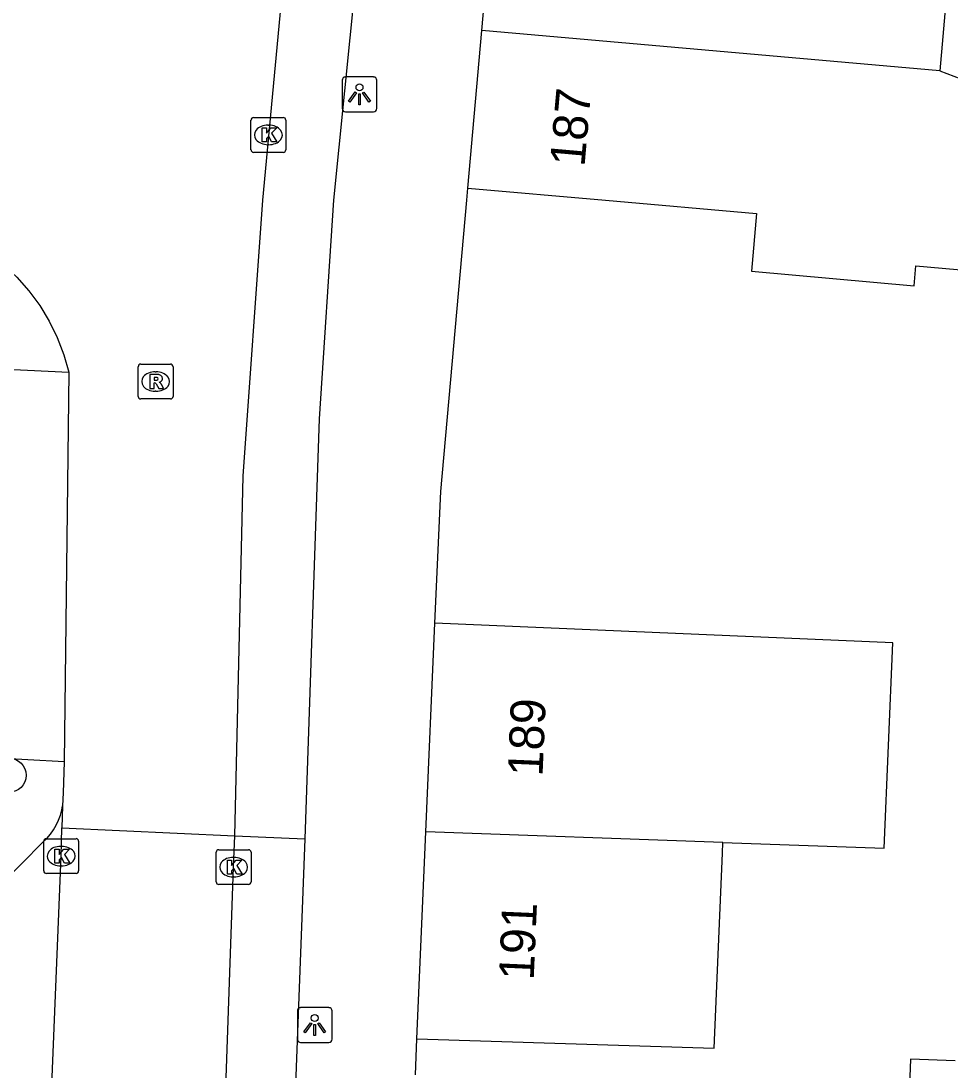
# Model space of a CAD drawing. Extents: x 161253 to 161848, y 384872 to 385383.
# Drawn here: x 161649.49 to 161676.2, y 384974.99 to 385005.15 of the extents above; entities that cross this region are included whole.
import ezdxf

# ---------------------------------------------------------------- set-up
doc = ezdxf.new("R2010")
doc.units = 0
for name, color, linetype in [('IMGEO_Boom', 7, 'Continuous'), ('IMGEO_Kolk', 7, 'Continuous'), ('IMGEO_Lichtpunt', 7, 'Continuous'), ('IMGEO_Pand', 7, 'Continuous'), ('IMGEO_Pand_nummerreeks', 7, 'Continuous'), ('IMGEO_Parkeervlak_open', 7, 'Continuous'), ('IMGEO_Rijbaan_lokaal_open', 7, 'Continuous'), ('IMGEO_Rioolput', 7, 'Continuous'), ('IMGEO_Voetpad_open', 7, 'Continuous')]:
    doc.layers.add(name, color=color, linetype=linetype)

msp = doc.modelspace()

# ---------------------------------------------------------------- linework, layer by layer
at = {"layer": 'IMGEO_Boom'}
msp.add_circle((161649.152, 384983.483), 0.489, dxfattribs=at)
at = {"layer": 'IMGEO_Kolk'}
for p, q in [((161656.097, 385001.448), (161656.097, 385002.3)), ((161656.172, 385002.374), (161657.024, 385002.374)), ((161657.098, 385002.3), (161657.098, 385001.448)), ((161656.585, 385002.154), (161656.61, 385002.154)), ((161656.608, 385001.594), (161656.583, 385001.594)), ((161657.024, 385001.374), (161656.172, 385001.374)), ((161650.146, 384980.737), (161650.146, 384981.589)), ((161650.221, 384981.663), (161651.073, 384981.663)), ((161650.634, 384981.443), (161650.659, 384981.443)), ((161651.147, 384981.589), (161651.147, 384980.737)), ((161655.098, 384980.42), (161655.098, 384981.272)), ((161655.173, 384981.346), (161656.025, 384981.346)), ((161655.586, 384981.126), (161655.611, 384981.126)), ((161656.099, 384981.272), (161656.099, 384980.42)), ((161650.657, 384980.883), (161650.632, 384980.883)), ((161651.073, 384980.663), (161650.221, 384980.663)), ((161655.609, 384980.566), (161655.584, 384980.566)), ((161656.025, 384980.346), (161655.173, 384980.346))]:
    msp.add_line(p, q, dxfattribs=at)
for points in [[(161656.097, 385001.448), (161656.097, 385002.3)], [(161656.172, 385002.374), (161657.024, 385002.374)], [(161657.098, 385002.3), (161657.098, 385001.448)], [(161656.418, 385002.074), (161656.541, 385002.074), (161656.541, 385001.923), (161656.671, 385002.074), (161656.835, 385002.074), (161656.689, 385001.923), (161656.842, 385001.674), (161656.69, 385001.674), (161656.605, 385001.838), (161656.541, 385001.771), (161656.541, 385001.674), (161656.418, 385001.674), (161656.418, 385002.074)], [(161657.024, 385001.374), (161656.172, 385001.374)], [(161650.146, 384980.737), (161650.146, 384981.589)], [(161650.221, 384981.663), (161651.073, 384981.663)], [(161651.147, 384981.589), (161651.147, 384980.737)], [(161650.467, 384981.363), (161650.59, 384981.363), (161650.59, 384981.212), (161650.72, 384981.363), (161650.884, 384981.363), (161650.738, 384981.212), (161650.891, 384980.963), (161650.739, 384980.963), (161650.654, 384981.127), (161650.59, 384981.06), (161650.59, 384980.963), (161650.467, 384980.963), (161650.467, 384981.363)], [(161655.098, 384980.42), (161655.098, 384981.272)], [(161655.173, 384981.346), (161656.025, 384981.346)], [(161656.099, 384981.272), (161656.099, 384980.42)], [(161655.419, 384981.046), (161655.542, 384981.046), (161655.542, 384980.895), (161655.672, 384981.046), (161655.836, 384981.046), (161655.69, 384980.895), (161655.843, 384980.646), (161655.691, 384980.646), (161655.606, 384980.81), (161655.542, 384980.743), (161655.542, 384980.646), (161655.419, 384980.646), (161655.419, 384981.046)], [(161651.073, 384980.663), (161650.221, 384980.663)], [(161656.025, 384980.346), (161655.173, 384980.346)]]:
    msp.add_lwpolyline(points, dxfattribs=at)
for centre, start, end in [((161656.174, 385002.298), 91.552, 178.448), ((161656.174, 385002.298), 91.552, 178.448), ((161657.022, 385002.298), 1.552, 88.448), ((161657.022, 385002.298), 1.552, 88.448), ((161656.174, 385001.45), 181.552, 268.448), ((161656.174, 385001.45), 181.552, 268.448), ((161657.022, 385001.45), 271.552, 358.448), ((161657.022, 385001.45), 271.552, 358.448), ((161650.223, 384981.587), 91.552, 178.448), ((161650.223, 384981.587), 91.552, 178.448), ((161651.071, 384981.587), 1.552, 88.448), ((161651.071, 384981.587), 1.552, 88.448), ((161655.175, 384981.27), 91.552, 178.448), ((161655.175, 384981.27), 91.552, 178.448), ((161656.023, 384981.27), 1.552, 88.448), ((161656.023, 384981.27), 1.552, 88.448), ((161650.223, 384980.739), 181.552, 268.448), ((161650.223, 384980.739), 181.552, 268.448), ((161651.071, 384980.739), 271.552, 358.448), ((161651.071, 384980.739), 271.552, 358.448), ((161655.175, 384980.422), 181.552, 268.448), ((161655.175, 384980.422), 181.552, 268.448), ((161656.023, 384980.422), 271.552, 358.448), ((161656.023, 384980.422), 271.552, 358.448)]:
    msp.add_arc(centre, 0.0765, start, end, dxfattribs=at)
for centre, major_axis, ratio, start_param, end_param in [((161656.584, 385001.874), (-0.387, 0.002), 0.722429, 4.712389, 7.853982), ((161656.609, 385001.874), (-0.39, 0.002), 0.717154, 1.570796, 4.712389), ((161650.633, 384981.163), (-0.387, 0.002), 0.722429, 4.712389, 7.853982), ((161650.658, 384981.163), (-0.39, 0.002), 0.717154, 1.570796, 4.712389), ((161655.585, 384980.846), (-0.387, 0.002), 0.722429, 4.712389, 7.853982), ((161655.61, 384980.846), (-0.39, 0.002), 0.717154, 1.570796, 4.712389)]:
    msp.add_ellipse(centre, major_axis=major_axis, ratio=ratio, start_param=start_param, end_param=end_param, dxfattribs=at)
at = {"layer": 'IMGEO_Lichtpunt'}
for p, q in [((161658.713, 385003.443), (161658.713, 385002.636)), ((161658.713, 385003.443), (161658.713, 385002.636)), ((161659.615, 385003.538), (161658.807, 385003.538)), ((161659.615, 385003.538), (161658.807, 385003.538)), ((161659.709, 385002.636), (161659.709, 385003.443)), ((161659.709, 385002.636), (161659.709, 385003.443)), ((161658.807, 385002.542), (161659.615, 385002.542)), ((161658.807, 385002.542), (161659.615, 385002.542)), ((161657.429, 384976.715), (161657.429, 384975.908)), ((161657.429, 384976.715), (161657.429, 384975.908)), ((161658.331, 384976.81), (161657.523, 384976.81)), ((161658.331, 384976.81), (161657.523, 384976.81)), ((161658.425, 384975.908), (161658.425, 384976.715)), ((161658.425, 384975.908), (161658.425, 384976.715)), ((161657.523, 384975.814), (161658.331, 384975.814)), ((161657.523, 384975.814), (161658.331, 384975.814))]:
    msp.add_line(p, q, dxfattribs=at)
for points in [[(161659.087, 385003.107), (161659.126, 385003.079), (161658.938, 385002.817), (161658.9, 385002.844), (161659.087, 385003.107)], [(161659.299, 385003.079), (161659.337, 385003.106), (161659.524, 385002.844), (161659.485, 385002.816), (161659.299, 385003.079)], [(161659.189, 385003.059), (161659.236, 385003.059), (161659.236, 385002.737), (161659.189, 385002.737), (161659.189, 385003.059)], [(161657.803, 384976.379), (161657.842, 384976.351), (161657.654, 384976.089), (161657.616, 384976.116), (161657.803, 384976.379)], [(161657.905, 384976.331), (161657.952, 384976.331), (161657.952, 384976.009), (161657.905, 384976.009), (161657.905, 384976.331)], [(161658.015, 384976.351), (161658.053, 384976.378), (161658.24, 384976.116), (161658.201, 384976.088), (161658.015, 384976.351)]]:
    msp.add_lwpolyline(points, dxfattribs=at)
for centre in [(161659.212, 385003.241), (161657.928, 384976.513)]:
    msp.add_circle(centre, 0.0994, dxfattribs=at)
for centre, start, end in [((161658.807, 385003.443), 90, 180), ((161658.807, 385003.443), 90, 180), ((161659.615, 385003.443), 0, 90), ((161659.615, 385003.443), 0, 90), ((161658.807, 385002.636), 180, 270), ((161658.807, 385002.636), 180, 270), ((161659.615, 385002.636), 270, 0), ((161659.615, 385002.636), 270, 360), ((161657.523, 384976.715), 90, 180), ((161657.523, 384976.715), 90, 180), ((161658.331, 384976.715), 0, 90), ((161658.331, 384976.715), 0, 90), ((161657.523, 384975.908), 180, 270), ((161657.523, 384975.908), 180, 270), ((161658.331, 384975.908), 270, 0), ((161658.331, 384975.908), 270, 360)]:
    msp.add_arc(centre, 0.0946, start, end, dxfattribs=at)
at = {"layer": 'IMGEO_Pand'}
for points in [[(161662.725, 385004.875), (161663.106, 385009.192)], [(161671.636, 385008.437), (161671.449, 385006.324), (161676.071, 385005.916), (161675.876, 385003.712)], [(161662.325, 385000.349), (161662.725, 385004.875)], [(161675.876, 385003.712), (161662.725, 385004.875)], [(161675.876, 385003.712), (161677.685, 385003.029)], [(161662.325, 385000.349), (161666.274, 385000), (161670.61, 384999.617), (161670.463, 384997.957), (161675.139, 384997.544), (161675.189, 384998.114), (161677.235, 384997.933)], [(161661.115, 384981.861), (161661.374, 384987.854)], [(161669.649, 384981.557), (161674.274, 384981.393), (161674.53, 384987.285), (161661.374, 384987.854)], [(161660.857, 384975.913), (161661.115, 384981.861)], [(161669.649, 384981.557), (161661.115, 384981.861)], [(161660.857, 384975.913), (161669.393, 384975.65), (161669.636, 384981.25), (161669.649, 384981.557)], [(161676.32, 384975.285), (161675.036, 384975.334), (161674.921, 384972.295), (161680.242, 384972.094), (161680.356, 384975.133)]]:
    msp.add_lwpolyline(points, dxfattribs=at)
at = {"layer": 'IMGEO_Parkeervlak_open'}
msp.add_lwpolyline([(161655.629, 384981.742), (161657.641, 384981.66)], dxfattribs=at)
at = {"layer": 'IMGEO_Rijbaan_lokaal_open'}
for points in [[(161655.629, 384981.742), (161655.87, 384992.07), (161656.436, 385000), (161657.499, 385011.335)], [(161645.935, 384999.514), (161646.177, 384999.482), (161646.689, 384999.368), (161647.189, 384999.208), (161647.673, 384999.004), (161648.136, 384998.758), (161648.576, 384998.472), (161648.989, 384998.147), (161649.371, 384997.787), (161649.719, 384997.394), (161650.03, 384996.972), (161650.303, 384996.523), (161650.534, 384996.052), (161650.723, 384995.562), (161650.867, 384995.058)], [(161650.867, 384995.058), (161650.732, 384983.873)], [(161650.732, 384983.873), (161650.702, 384982.978), (161650.687, 384982.606)], [(161650.687, 384982.606), (161650.661, 384981.977)], [(161649.637, 384956.361), (161649.684, 384957.435), (161650.647, 384981.163), (161650.661, 384981.977)], [(161650.661, 384981.977), (161655.629, 384981.742)], [(161654.886, 384960.483), (161655.599, 384980.846), (161655.629, 384981.742)]]:
    msp.add_lwpolyline(points, dxfattribs=at)
at = {"layer": 'IMGEO_Rioolput'}
for p, q in [((161652.933, 384995.292), (161653.785, 384995.292)), ((161652.858, 384994.366), (161652.858, 384995.218)), ((161653.346, 384995.072), (161653.371, 384995.072)), ((161653.859, 384995.218), (161653.859, 384994.366)), ((161653.369, 384994.512), (161653.344, 384994.512)), ((161653.785, 384994.292), (161652.933, 384994.292))]:
    msp.add_line(p, q, dxfattribs=at)
for points in [[(161652.933, 384995.292), (161653.785, 384995.292)], [(161652.858, 384994.366), (161652.858, 384995.218)], [(161653.447, 384994.99), (161653.195, 384994.992), (161653.195, 384994.592)], [(161653.859, 384995.218), (161653.859, 384994.366)], [(161653.195, 384994.592), (161653.319, 384994.592), (161653.319, 384994.754), (161653.33, 384994.754)], [(161653.373, 384994.911), (161653.319, 384994.911), (161653.319, 384994.83)], [(161653.319, 384994.83), (161653.371, 384994.83)], [(161653.377, 384994.725), (161653.448, 384994.592), (161653.588, 384994.592), (161653.523, 384994.718)], [(161653.785, 384994.292), (161652.933, 384994.292)]]:
    msp.add_lwpolyline(points, dxfattribs=at)
for centre, radius, start, end in [((161652.935, 384995.216), 0.0765, 91.552, 178.448), ((161652.935, 384995.216), 0.0765, 91.552, 178.448), ((161653.783, 384995.216), 0.0765, 1.552, 88.448), ((161653.783, 384995.216), 0.0765, 1.552, 88.448), ((161653.446, 384994.88), 0.109, 350.3612, 89.416), ((161653.329, 384994.701), 0.0533, 26.0293, 88.6989), ((161653.355, 384995.019), 0.19, 274.7715, 282.9687), ((161653.379, 384994.815), 0.0964, 77.0061, 93.1865), ((161653.393, 384994.872), 0.0378, 276.6634, 79.6772), ((161653.444, 384994.88), 0.112, 277.5842, 350.9817), ((161653.428, 384994.665), 0.108, 29.5134, 73.7905), ((161652.935, 384994.368), 0.0765, 181.552, 268.448), ((161652.935, 384994.368), 0.0765, 181.552, 268.448), ((161653.783, 384994.368), 0.0765, 271.552, 358.448), ((161653.783, 384994.368), 0.0765, 271.552, 358.448)]:
    msp.add_arc(centre, radius, start, end, dxfattribs=at)
for centre, major_axis, ratio, start_param, end_param in [((161653.345, 384994.792), (-0.387, 0.002), 0.722429, 4.712389, 7.853982), ((161653.37, 384994.792), (-0.39, 0.002), 0.717154, 1.570796, 4.712389)]:
    msp.add_ellipse(centre, major_axis=major_axis, ratio=ratio, start_param=start_param, end_param=end_param, dxfattribs=at)
at = {"layer": 'IMGEO_Voetpad_open'}
for points in [[(161659.569, 385011.102), (161659.568, 385010.955), (161658.464, 385000), (161658.055, 384993.718), (161657.641, 384981.66)], [(161661.374, 384987.854), (161661.549, 384991.636), (161662.294, 385000), (161662.325, 385000.349)], [(161650.732, 384983.873), (161648.636, 384983.986), (161649.084, 384995.146), (161650.867, 384995.058)], [(161647.607, 384956.463), (161648.571, 384979.678), (161648.582, 384979.742), (161648.606, 384979.838), (161648.638, 384979.932), (161648.678, 384980.022), (161648.727, 384980.108), (161648.782, 384980.19), (161648.845, 384980.266), (161648.915, 384980.336), (161650.124, 384981.559), (161650.236, 384981.669), (161650.338, 384981.789), (161650.428, 384981.917), (161650.507, 384982.053), (161650.573, 384982.195), (161650.627, 384982.343), (161650.666, 384982.495), (161650.687, 384982.606)], [(161657.641, 384981.66), (161656.916, 384962.49)], [(161660.817, 384974.884), (161660.857, 384975.913)]]:
    msp.add_lwpolyline(points, dxfattribs=at)

# ---------------------------------------------------------------- texts
at = {"layer": 'IMGEO_Pand_nummerreeks'}
for s, rotation, p in [('187', 84.9467, (161665.671, 385000.943)), ('189', 87.5193, (161664.466, 384983.44)), ('191', 87.5193, (161664.213, 384977.584))]:
    msp.add_text(s, height=1, rotation=rotation, dxfattribs=at).set_placement(p)

doc.saveas('drawing.dxf')
